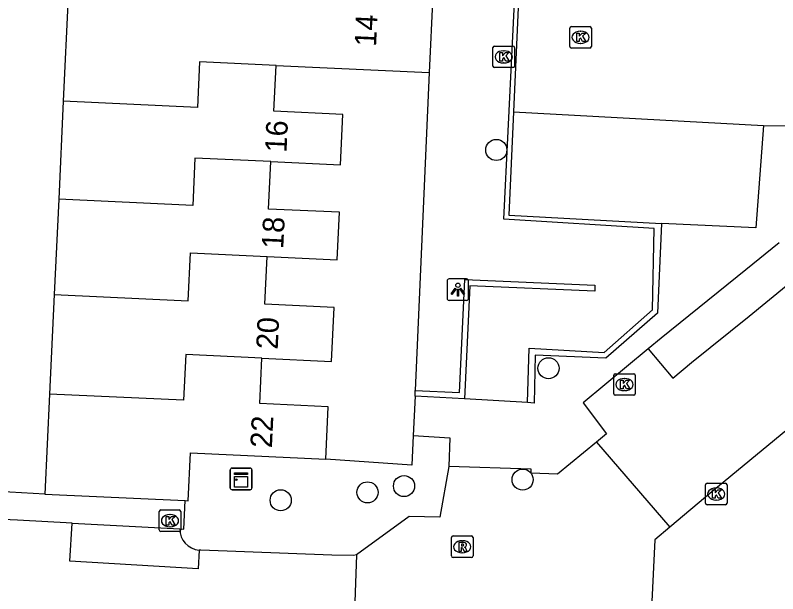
# Model space of a CAD drawing. Extents: x 162990 to 165007, y 383433 to 384336.
# Drawn here: x 164730.99 to 164766.32, y 383883.15 to 383909.96 of the extents above; entities that cross this region are included whole.
import ezdxf

# ---------------------------------------------------------------- set-up
doc = ezdxf.new("R2010")
doc.units = 0
for name, color, linetype in [('IMGEO_Boom', 7, 'Continuous'), ('IMGEO_Groenvoorziening', 7, 'Continuous'), ('IMGEO_Kast', 7, 'Continuous'), ('IMGEO_Kolk', 7, 'Continuous'), ('IMGEO_Lichtpunt', 7, 'Continuous'), ('IMGEO_Muur', 7, 'Continuous'), ('IMGEO_Pand', 7, 'Continuous'), ('IMGEO_Pand_nummerreeks', 7, 'Continuous'), ('IMGEO_Parkeervlak_open', 7, 'Continuous'), ('IMGEO_Rijbaan_lokaal_open', 7, 'Continuous'), ('IMGEO_Rioolput', 7, 'Continuous'), ('IMGEO_Voetpad_open', 7, 'Continuous')]:
    doc.layers.add(name, color=color, linetype=linetype)

msp = doc.modelspace()

# ---------------------------------------------------------------- linework, layer by layer
at = {"layer": 'IMGEO_Boom'}
for centre in [(164753.282, 383903.716), (164755.702, 383893.6), (164754.5, 383888.439), (164749.008, 383888.138), (164747.313, 383887.846), (164743.294, 383887.481)]:
    msp.add_circle(centre, 0.489, dxfattribs=at)
at = {"layer": 'IMGEO_Groenvoorziening'}
msp.add_lwpolyline([(164749.427, 383890.477), (164749.374, 383889.114), (164745.383, 383889.385)], dxfattribs=at)
at = {"layer": 'IMGEO_Kast'}
for p, q in [((164740.956, 383888.044), (164740.956, 383888.885)), ((164740.956, 383888.885), (164740.956, 383888.044)), ((164741.031, 383888.969), (164741.872, 383888.969)), ((164741.872, 383888.969), (164741.031, 383888.969)), ((164741.956, 383888.894), (164741.956, 383888.053)), ((164741.956, 383888.053), (164741.956, 383888.894)), ((164741.881, 383887.969), (164741.04, 383887.969)), ((164741.04, 383887.969), (164741.881, 383887.969))]:
    msp.add_line(p, q, dxfattribs=at)
for points in [[(164741.151, 383888.759), (164741.751, 383888.759), (164741.751, 383888.674), (164741.151, 383888.674), (164741.151, 383888.759)], [(164741.151, 383888.584), (164741.751, 383888.584), (164741.751, 383888.095), (164741.151, 383888.095), (164741.151, 383888.584)]]:
    msp.add_lwpolyline(points, dxfattribs=at)
msp.add_circle((164741.235, 383888.433), 0.0377, dxfattribs=at)
for centre, start, end in [((164741.034, 383888.891), 92.4484, 184.2845), ((164741.034, 383888.891), 92.4484, 184.2845), ((164741.878, 383888.891), 2.4484, 94.2845), ((164741.878, 383888.891), 2.4484, 94.2845), ((164741.034, 383888.047), 182.4484, 274.2845), ((164741.034, 383888.047), 182.4484, 274.2845), ((164741.878, 383888.047), 272.4484, 4.2845), ((164741.878, 383888.047), 272.4484, 4.2845)]:
    msp.add_arc(centre, 0.0779, start, end, dxfattribs=at)
at = {"layer": 'IMGEO_Kolk'}
for p, q in [((164756.685, 383908.509), (164756.685, 383909.361)), ((164756.76, 383909.435), (164757.612, 383909.435)), ((164757.686, 383909.361), (164757.686, 383908.509)), ((164757.173, 383909.215), (164757.198, 383909.215)), ((164757.196, 383908.655), (164757.171, 383908.655)), ((164753.127, 383907.605), (164753.127, 383908.457)), ((164753.202, 383908.531), (164754.054, 383908.531)), ((164753.615, 383908.311), (164753.64, 383908.311)), ((164754.128, 383908.457), (164754.128, 383907.605)), ((164757.612, 383908.435), (164756.76, 383908.435)), ((164753.638, 383907.751), (164753.613, 383907.751)), ((164754.054, 383907.531), (164753.202, 383907.531)), ((164758.721, 383892.419), (164758.721, 383893.271)), ((164758.796, 383893.345), (164759.648, 383893.345)), ((164759.209, 383893.125), (164759.234, 383893.125)), ((164759.722, 383893.271), (164759.722, 383892.419)), ((164759.232, 383892.565), (164759.207, 383892.565)), ((164759.648, 383892.345), (164758.796, 383892.345)), ((164762.973, 383887.346), (164762.973, 383888.198)), ((164763.048, 383888.272), (164763.9, 383888.272)), ((164763.974, 383888.198), (164763.974, 383887.346)), ((164763.461, 383888.052), (164763.486, 383888.052)), ((164763.484, 383887.492), (164763.459, 383887.492)), ((164763.9, 383887.272), (164763.048, 383887.272)), ((164737.663, 383886.108), (164737.663, 383886.96)), ((164737.738, 383887.034), (164738.59, 383887.034)), ((164738.151, 383886.814), (164738.176, 383886.814)), ((164738.664, 383886.96), (164738.664, 383886.108)), ((164738.174, 383886.254), (164738.149, 383886.254)), ((164738.59, 383886.034), (164737.738, 383886.034))]:
    msp.add_line(p, q, dxfattribs=at)
for points in [[(164756.685, 383908.509), (164756.685, 383909.361)], [(164756.76, 383909.435), (164757.612, 383909.435)], [(164757.686, 383909.361), (164757.686, 383908.509)], [(164757.006, 383909.135), (164757.129, 383909.135), (164757.129, 383908.984), (164757.259, 383909.135), (164757.423, 383909.135), (164757.277, 383908.984), (164757.43, 383908.735), (164757.278, 383908.735), (164757.193, 383908.899), (164757.129, 383908.832), (164757.129, 383908.735), (164757.006, 383908.735), (164757.006, 383909.135)], [(164753.127, 383907.605), (164753.127, 383908.457)], [(164753.202, 383908.531), (164754.054, 383908.531)], [(164754.128, 383908.457), (164754.128, 383907.605)], [(164757.612, 383908.435), (164756.76, 383908.435)], [(164753.448, 383908.231), (164753.571, 383908.231), (164753.571, 383908.08), (164753.701, 383908.231), (164753.865, 383908.231), (164753.719, 383908.08), (164753.872, 383907.831), (164753.72, 383907.831), (164753.635, 383907.995), (164753.571, 383907.928), (164753.571, 383907.831), (164753.448, 383907.831), (164753.448, 383908.231)], [(164754.054, 383907.531), (164753.202, 383907.531)], [(164758.721, 383892.419), (164758.721, 383893.271)], [(164758.796, 383893.345), (164759.648, 383893.345)], [(164759.722, 383893.271), (164759.722, 383892.419)], [(164759.042, 383893.045), (164759.165, 383893.045), (164759.165, 383892.894), (164759.295, 383893.045), (164759.459, 383893.045), (164759.313, 383892.894), (164759.466, 383892.645), (164759.314, 383892.645), (164759.229, 383892.809), (164759.165, 383892.742), (164759.165, 383892.645), (164759.042, 383892.645), (164759.042, 383893.045)], [(164759.648, 383892.345), (164758.796, 383892.345)], [(164762.973, 383887.346), (164762.973, 383888.198)], [(164763.048, 383888.272), (164763.9, 383888.272)], [(164763.974, 383888.198), (164763.974, 383887.346)], [(164763.294, 383887.972), (164763.417, 383887.972), (164763.417, 383887.821), (164763.547, 383887.972), (164763.711, 383887.972), (164763.565, 383887.821), (164763.718, 383887.572), (164763.566, 383887.572), (164763.481, 383887.736), (164763.417, 383887.669), (164763.417, 383887.572), (164763.294, 383887.572), (164763.294, 383887.972)], [(164763.9, 383887.272), (164763.048, 383887.272)], [(164737.663, 383886.108), (164737.663, 383886.96)], [(164737.738, 383887.034), (164738.59, 383887.034)], [(164738.664, 383886.96), (164738.664, 383886.108)], [(164737.984, 383886.734), (164738.107, 383886.734), (164738.107, 383886.583), (164738.237, 383886.734), (164738.401, 383886.734), (164738.255, 383886.583), (164738.408, 383886.334), (164738.256, 383886.334), (164738.171, 383886.498), (164738.107, 383886.431), (164738.107, 383886.334), (164737.984, 383886.334), (164737.984, 383886.734)], [(164738.59, 383886.034), (164737.738, 383886.034)]]:
    msp.add_lwpolyline(points, dxfattribs=at)
for centre, start, end in [((164756.762, 383909.359), 91.552, 178.448), ((164756.762, 383909.359), 91.552, 178.448), ((164757.61, 383909.359), 1.552, 88.448), ((164757.61, 383909.359), 1.552, 88.448), ((164753.204, 383908.455), 91.552, 178.448), ((164753.204, 383908.455), 91.552, 178.448), ((164754.052, 383908.455), 1.552, 88.448), ((164754.052, 383908.455), 1.552, 88.448), ((164756.762, 383908.511), 181.552, 268.448), ((164756.762, 383908.511), 181.552, 268.448), ((164757.61, 383908.511), 271.552, 358.448), ((164757.61, 383908.511), 271.552, 358.448), ((164753.204, 383907.607), 181.552, 268.448), ((164753.204, 383907.607), 181.552, 268.448), ((164754.052, 383907.607), 271.552, 358.448), ((164754.052, 383907.607), 271.552, 358.448), ((164758.798, 383893.269), 91.552, 178.448), ((164758.798, 383893.269), 91.552, 178.448), ((164759.646, 383893.269), 1.552, 88.448), ((164759.646, 383893.269), 1.552, 88.448), ((164758.798, 383892.421), 181.552, 268.448), ((164758.798, 383892.421), 181.552, 268.448), ((164759.646, 383892.421), 271.552, 358.448), ((164759.646, 383892.421), 271.552, 358.448), ((164763.05, 383888.196), 91.552, 178.448), ((164763.05, 383888.196), 91.552, 178.448), ((164763.898, 383888.196), 1.552, 88.448), ((164763.898, 383888.196), 1.552, 88.448), ((164763.05, 383887.348), 181.552, 268.448), ((164763.05, 383887.348), 181.552, 268.448), ((164763.898, 383887.348), 271.552, 358.448), ((164763.898, 383887.348), 271.552, 358.448), ((164737.74, 383886.958), 91.552, 178.448), ((164737.74, 383886.958), 91.552, 178.448), ((164738.588, 383886.958), 1.552, 88.448), ((164738.588, 383886.958), 1.552, 88.448), ((164737.74, 383886.11), 181.552, 268.448), ((164737.74, 383886.11), 181.552, 268.448), ((164738.588, 383886.11), 271.552, 358.448), ((164738.588, 383886.11), 271.552, 358.448)]:
    msp.add_arc(centre, 0.0765, start, end, dxfattribs=at)
for centre, major_axis, ratio, start_param, end_param in [((164757.172, 383908.935), (-0.387, 0.002), 0.722429, 4.712389, 7.853982), ((164757.197, 383908.935), (-0.39, 0.002), 0.717154, 1.570796, 4.712389), ((164753.614, 383908.031), (-0.387, 0.002), 0.722429, 4.712389, 7.853982), ((164753.639, 383908.031), (-0.39, 0.002), 0.717154, 1.570796, 4.712389), ((164759.208, 383892.845), (-0.387, 0.002), 0.722429, 4.712389, 7.853982), ((164759.233, 383892.845), (-0.39, 0.002), 0.717154, 1.570796, 4.712389), ((164763.46, 383887.772), (-0.387, 0.002), 0.722429, 4.712389, 7.853982), ((164763.485, 383887.772), (-0.39, 0.002), 0.717154, 1.570796, 4.712389), ((164738.15, 383886.534), (-0.387, 0.002), 0.722429, 4.712389, 7.853982), ((164738.175, 383886.534), (-0.39, 0.002), 0.717154, 1.570796, 4.712389)]:
    msp.add_ellipse(centre, major_axis=major_axis, ratio=ratio, start_param=start_param, end_param=end_param, dxfattribs=at)
at = {"layer": 'IMGEO_Lichtpunt'}
for p, q in [((164751.904, 383897.743), (164751.096, 383897.743)), ((164751.904, 383897.743), (164751.096, 383897.743)), ((164751.002, 383897.648), (164751.002, 383896.841)), ((164751.002, 383897.648), (164751.002, 383896.841)), ((164751.998, 383896.841), (164751.998, 383897.648)), ((164751.998, 383896.841), (164751.998, 383897.648)), ((164751.096, 383896.747), (164751.904, 383896.747)), ((164751.096, 383896.747), (164751.904, 383896.747))]:
    msp.add_line(p, q, dxfattribs=at)
for points in [[(164751.376, 383897.312), (164751.415, 383897.284), (164751.227, 383897.022), (164751.189, 383897.049), (164751.376, 383897.312)], [(164751.478, 383897.264), (164751.525, 383897.264), (164751.525, 383896.942), (164751.478, 383896.942), (164751.478, 383897.264)], [(164751.588, 383897.284), (164751.626, 383897.311), (164751.813, 383897.049), (164751.774, 383897.021), (164751.588, 383897.284)]]:
    msp.add_lwpolyline(points, dxfattribs=at)
msp.add_circle((164751.501, 383897.446), 0.0994, dxfattribs=at)
for centre, start, end in [((164751.096, 383897.648), 90, 180), ((164751.096, 383897.648), 90, 180), ((164751.904, 383897.648), 0, 90), ((164751.904, 383897.648), 0, 90), ((164751.096, 383896.841), 180, 270), ((164751.096, 383896.841), 180, 270), ((164751.904, 383896.841), 270, 0), ((164751.904, 383896.841), 270, 360)]:
    msp.add_arc(centre, 0.0946, start, end, dxfattribs=at)
at = {"layer": 'IMGEO_Muur'}
for points in [[(164754.735, 383892.005), (164754.811, 383894.525), (164758.279, 383894.333), (164760.514, 383896.301), (164760.594, 383900.07), (164753.636, 383900.503), (164754.226, 383912.755)], [(164754.41, 383912.746), (164754.078, 383905.487)], [(164754.078, 383905.487), (164753.859, 383900.7), (164760.934, 383900.313)], [(164760.934, 383900.313), (164760.755, 383896.147), (164758.36, 383894.067), (164755.089, 383894.207), (164755.035, 383891.981), (164754.735, 383892.005)], [(164749.52, 383892.572), (164751.572, 383892.472), (164751.826, 383897.72), (164757.844, 383897.45), (164757.841, 383897.178), (164752.052, 383897.426), (164751.808, 383892.189)], [(164749.519, 383892.312), (164749.52, 383892.572)], [(164751.808, 383892.189), (164749.519, 383892.312)], [(164732.371, 383887.77), (164723.158, 383888.29)]]:
    msp.add_lwpolyline(points, dxfattribs=at)
at = {"layer": 'IMGEO_Pand'}
for points in [[(164736.635, 383912.67), (164736.543, 383910.695), (164733.45, 383910.839), (164733.222, 383905.974)], [(164750.346, 383910.905), (164750.177, 383907.301)], [(164743.076, 383907.633), (164739.53, 383907.802), (164739.431, 383905.682), (164733.222, 383905.974)], [(164742.831, 383903.182), (164746.058, 383903.031), (164746.167, 383905.367), (164742.977, 383905.516), (164743.076, 383907.633)], [(164743.076, 383907.633), (164750.177, 383907.301)], [(164733.222, 383905.974), (164733.01, 383901.439)], [(164742.831, 383903.182), (164739.322, 383903.343), (164739.219, 383901.146), (164733.01, 383901.439)], [(164742.664, 383898.778), (164745.91, 383898.627), (164746.013, 383900.826), (164742.728, 383900.979), (164742.831, 383903.182)], [(164733.01, 383901.439), (164732.804, 383897.021)], [(164732.804, 383897.021), (164739.012, 383896.731), (164739.116, 383898.95), (164742.664, 383898.778)], [(164742.42, 383894.063), (164745.651, 383893.912), (164745.768, 383896.413), (164742.56, 383896.563), (164742.664, 383898.778)], [(164732.804, 383897.021), (164732.588, 383892.405)], [(164742.42, 383894.063), (164738.895, 383894.234), (164738.796, 383892.121), (164732.588, 383892.405)], [(164745.383, 383889.385), (164745.496, 383891.813), (164742.322, 383891.962), (164742.42, 383894.063)], [(164732.588, 383892.405), (164732.371, 383887.77)], [(164738.872, 383887.466), (164739.013, 383887.459), (164739.116, 383889.678), (164745.383, 383889.385)], [(164732.371, 383887.77), (164738.872, 383887.466)]]:
    msp.add_lwpolyline(points, dxfattribs=at)
at = {"layer": 'IMGEO_Parkeervlak_open'}
msp.add_arc((164739.602, 383886.145), 0.983, 179.6551, 264.6079, dxfattribs=at)
at = {"layer": 'IMGEO_Rijbaan_lokaal_open'}
for points in [[(164765.659, 383904.845), (164769.859, 383904.814), (164773.588, 383905.439), (164776.727, 383906.486), (164776.838, 383906.523)], [(164754.078, 383905.487), (164765.659, 383904.845)], [(164760.321, 383894.499), (164761.46, 383893.147), (164762.325, 383893.869), (164764.997, 383896.015), (164766.709, 383897.417)], [(164760.321, 383894.499), (164757.306, 383892.002), (164758.387, 383890.561), (164757.923, 383890.178)], [(164771.098, 383894.193), (164769.484, 383892.975), (164767.925, 383891.721), (164763.272, 383887.866), (164761.327, 383886.239)], [(164757.923, 383890.178), (164756.11, 383888.685), (164754.895, 383888.738), (164754.903, 383888.92), (164751.086, 383889.049)], [(164757.923, 383890.178), (164761.327, 383886.239)], [(164751.086, 383889.049), (164750.67, 383886.701), (164749.251, 383886.728), (164746.8, 383884.949)], [(164733.624, 383886.42), (164731.104, 383886.556), (164720.069, 383887.057), (164715.522, 383887.282)], [(164739.51, 383885.166), (164739.475, 383884.309), (164733.519, 383884.654), (164733.624, 383886.42)], [(164761.327, 383886.239), (164760.623, 383885.649), (164760.494, 383882.792), (164762.667, 383882.694)], [(164746.8, 383884.949), (164746.672, 383884.917), (164745.663, 383884.942), (164739.591, 383885.162), (164739.51, 383885.166)], [(164746.8, 383884.949), (164746.62, 383879.718)]]:
    msp.add_lwpolyline(points, dxfattribs=at)
at = {"layer": 'IMGEO_Rioolput'}
for p, q in [((164751.202, 383884.901), (164751.202, 383885.753)), ((164751.277, 383885.827), (164752.129, 383885.827)), ((164752.203, 383885.753), (164752.203, 383884.901)), ((164751.69, 383885.607), (164751.715, 383885.607)), ((164751.713, 383885.047), (164751.688, 383885.047)), ((164752.129, 383884.827), (164751.277, 383884.827))]:
    msp.add_line(p, q, dxfattribs=at)
for points in [[(164751.202, 383884.901), (164751.202, 383885.753)], [(164751.277, 383885.827), (164752.129, 383885.827)], [(164752.203, 383885.753), (164752.203, 383884.901)], [(164751.791, 383885.525), (164751.539, 383885.527), (164751.539, 383885.127)], [(164751.717, 383885.446), (164751.663, 383885.446), (164751.663, 383885.365)], [(164751.663, 383885.365), (164751.715, 383885.365)], [(164751.539, 383885.127), (164751.663, 383885.127), (164751.663, 383885.289), (164751.674, 383885.289)], [(164751.721, 383885.26), (164751.792, 383885.127), (164751.932, 383885.127), (164751.867, 383885.253)], [(164752.129, 383884.827), (164751.277, 383884.827)]]:
    msp.add_lwpolyline(points, dxfattribs=at)
for centre, radius, start, end in [((164751.279, 383885.751), 0.0765, 91.552, 178.448), ((164751.279, 383885.751), 0.0765, 91.552, 178.448), ((164752.127, 383885.751), 0.0765, 1.552, 88.448), ((164752.127, 383885.751), 0.0765, 1.552, 88.448), ((164751.699, 383885.554), 0.19, 274.7715, 282.9687), ((164751.723, 383885.35), 0.0964, 77.0061, 93.1865), ((164751.737, 383885.407), 0.0378, 276.6634, 79.6772), ((164751.79, 383885.415), 0.109, 350.3612, 89.416), ((164751.788, 383885.415), 0.112, 277.5842, 350.9817), ((164751.673, 383885.236), 0.0533, 26.0293, 88.6989), ((164751.772, 383885.2), 0.108, 29.5134, 73.7905), ((164751.279, 383884.903), 0.0765, 181.552, 268.448), ((164751.279, 383884.903), 0.0765, 181.552, 268.448), ((164752.127, 383884.903), 0.0765, 271.552, 358.448), ((164752.127, 383884.903), 0.0765, 271.552, 358.448)]:
    msp.add_arc(centre, radius, start, end, dxfattribs=at)
for centre, major_axis, ratio, start_param, end_param in [((164751.689, 383885.327), (-0.387, 0.002), 0.722429, 4.712389, 7.853982), ((164751.714, 383885.327), (-0.39, 0.002), 0.717154, 1.570796, 4.712389)]:
    msp.add_ellipse(centre, major_axis=major_axis, ratio=ratio, start_param=start_param, end_param=end_param, dxfattribs=at)
at = {"layer": 'IMGEO_Voetpad_open'}
for points in [[(164750.177, 383907.301), (164749.52, 383892.572)], [(164765.659, 383904.845), (164765.302, 383900.1), (164760.934, 383900.313)], [(164766.386, 383899.414), (164764.841, 383898.159), (164760.917, 383894.992), (164760.321, 383894.499)], [(164749.519, 383892.312), (164749.427, 383890.477)], [(164754.735, 383892.005), (164751.808, 383892.189)], [(164749.427, 383890.477), (164751.132, 383890.378), (164751.086, 383889.049)], [(164732.371, 383887.77), (164723.158, 383888.29)], [(164738.619, 383886.151), (164738.807, 383886.141), (164738.872, 383887.466)], [(164733.624, 383886.42), (164738.619, 383886.151)]]:
    msp.add_lwpolyline(points, dxfattribs=at)

# ---------------------------------------------------------------- texts
at = {"layer": 'IMGEO_Pand_nummerreeks'}
for s, rotation, p in [('14', 87.3152, (164747.71, 383908.487)), ('16', 87.3285, (164743.561, 383903.582)), ('18', 87.3183, (164743.41, 383899.113)), ('20', 87.3216, (164743.154, 383894.458)), ('22', 87.336, (164742.885, 383889.888))]:
    msp.add_text(s, height=1, rotation=rotation, dxfattribs=at).set_placement(p)

doc.saveas('drawing.dxf')
